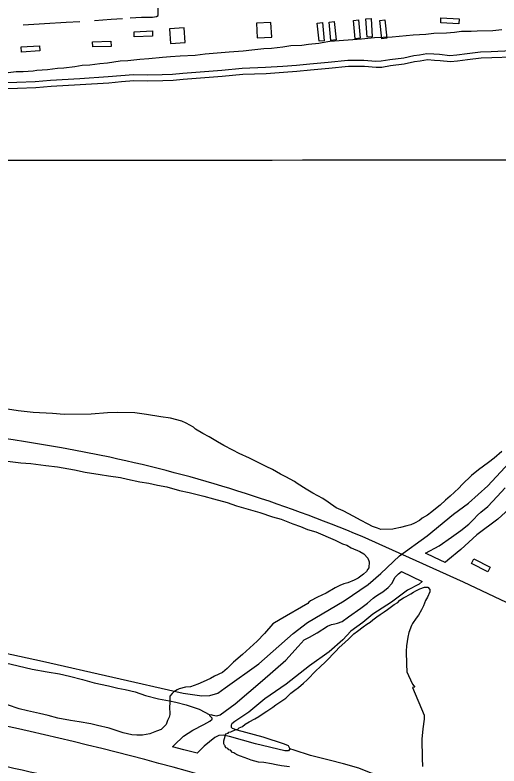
# Model space of a CAD drawing. Extents: x 3297716 to 3335574, y 688621 to 713991.
# Drawn here: x 3312627 to 3313946, y 707510 to 709557 of the extents above; entities that cross this region are included whole.
import ezdxf

# ---------------------------------------------------------------- set-up
doc = ezdxf.new("R2010")
doc.units = 0
for name, color, linetype in [('V-BLDG-OTLN', 7, 'Continuous'), ('V-DTCH-CNTR', 7, 'Continuous'), ('V-GRID-MAJR', 7, 'Continuous'), ('V-ROAD-CNTR', 7, 'Continuous'), ('V-SITE-VEGE', 7, 'Continuous'), ('V-TOPO-SHOR', 7, 'Continuous')]:
    doc.layers.add(name, color=color, linetype=linetype)

msp = doc.modelspace()

# ---------------------------------------------------------------- linework, layer by layer
at = {"layer": 'V-BLDG-OTLN'}
for points in [[(3313325.0226949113, 709537.1750318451), (3313285.0947747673, 709534.7930366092), (3313287.4767700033, 709494.8641164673), (3313327.4056901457, 709497.2461117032)], [(3313464.979032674, 709536.774899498), (3313469.8710228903, 709487.0149990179), (3313455.938050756, 709485.6450017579), (3313451.0470605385, 709535.4049022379)], [(3313497.38096787, 709539.1048948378), (3313502.209958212, 709489.33899437), (3313488.274986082, 709487.9869970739), (3313483.446995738, 709537.752897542)], [(3313563.5818354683, 709543.696885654), (3313568.081826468, 709493.8999852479), (3313554.138854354, 709492.6399877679), (3313549.637863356, 709542.4368881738)], [(3313597.6357673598, 709547.3238783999), (3313600.831760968, 709497.426978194), (3313586.859788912, 709496.5319799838), (3313583.6637953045, 709546.429880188)], [(3313635.6646913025, 709543.781885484), (3313640.716681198, 709494.037984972), (3313626.7887090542, 709492.6239877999), (3313621.736719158, 709542.3678883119)], [(3313837.361287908, 709532.865907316), (3313787.44038775, 709535.672901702), (3313788.2263861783, 709549.6508737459), (3313838.147286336, 709546.84387936)], [(3313002.469957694, 709499.7779734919), (3312952.5090576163, 709497.794977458), (3312951.9540587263, 709511.7839494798), (3313001.913958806, 709513.7659455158)], [(3313088.6477853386, 709521.8149294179), (3313048.7198651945, 709519.432934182), (3313051.1018604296, 709479.50401404), (3313091.030780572, 709481.8860092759)], [(3312695.3655719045, 709459.2520545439), (3312645.450671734, 709456.3260603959), (3312644.6316733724, 709470.302032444), (3312694.545573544, 709473.228026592)], [(3312889.3041840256, 709471.7640295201), (3312839.3222839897, 709470.436032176), (3312838.950284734, 709484.432004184), (3312888.9321847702, 709485.7600015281)], [(3313877.65520732, 708074.2338245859), (3313922.543117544, 708052.209868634), (3313916.376129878, 708039.6408937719), (3313871.489219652, 708061.6658497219)]]:
    msp.add_lwpolyline(points, close=True, dxfattribs=at)
at = {"layer": 'V-DTCH-CNTR'}
msp.add_lwpolyline([(3312375.143, 707866.74), (3312701.972, 707795.2930000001), (3313086.055, 707708.79), (3313136.617, 707700.745), (3313158.598, 707702.2880000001), (3313180.007, 707708.642), (3313200.24, 707723.257), (3313292.291, 707788.308), (3313385.449, 707871.164), (3313424.555, 707901.107), (3313524.704, 707960.483), (3313589.511, 708004.226), (3313624.505, 708034.2660000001), (3313675.312, 708083.076), (3313750.656, 708137.547), (3313821.986, 708196.224), (3313863.151, 708226.121), (3313915.698, 708273.581), (3313974.1010000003, 708336.6780000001)], dxfattribs=at)
at = {"layer": 'V-GRID-MAJR'}
msp.add_spline([(3301840.245, 709153.404), (3307091.973, 709156.841), (3312343.699, 709161.042), (3317595.4250000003, 709166.008), (3322847.151, 709171.736), (3328098.875, 709178.229), (3333350.598, 709185.486), (3333350.599, 709185.486)], degree=3, dxfattribs=at)
at = {"layer": 'V-ROAD-CNTR'}
msp.add_lwpolyline([(3315511.15194032, 707251.1694707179), (3315140.326681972, 707421.0111310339), (3314659.85364292, 707639.061694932), (3314185.5115916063, 707852.0642689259), (3313849.46026371, 708010.777951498), (3313573.16081631, 708135.4147022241)], dxfattribs=at)
for centre, radius, start, end in [((3312028.578402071, 704329.2838832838), 4112.571573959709, 77.97044664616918, 85.41876053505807), ((3312069.059870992, 704552.614577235), 3885.7143988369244, 67.2267719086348, 77.86791357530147), ((3310557.3651480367, 698351.4123538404), 9490.355944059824, 73.74764590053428, 81.51969312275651), ((3304907.9551975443, 672959.4562734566), 35395.1258465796, 76.59548540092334, 77.77707151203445)]:
    msp.add_arc(centre, radius, start, end, dxfattribs=at)
at = {"layer": 'V-SITE-VEGE'}
for points in [[(3312578.819, 709397.2880000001), (3312630.859, 709403.1950000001), (3312649.256, 709403.479), (3312676.832, 709404.9230000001), (3312687.019, 709407.125), (3312715.617, 709408.585), (3312743.167, 709412.0750000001), (3312760.522, 709413.363), (3312790.109, 709416.881), (3312810.501, 709420.26), (3312830.926, 709421.594), (3312858.469, 709425.084), (3312879.914, 709426.435), (3312913.559, 709432.061), (3312935.005, 709433.4130000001), (3312967.661, 709436.98), (3312992.171, 709438.377), (3313028.914, 709442.006), (3313051.366, 709444.394), (3313077.921, 709445.826), (3313118.7830000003, 709447.4720000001), (3313145.306, 709450.946), (3313210.631, 709457.059), (3313249.435, 709459.697), (3313272.907, 709462.101), (3313305.562, 709465.669), (3313325.985, 709467.002), (3313357.616, 709470.5530000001), (3313379.032, 709473.949), (3313408.6520000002, 709475.425), (3313427.017, 709477.752), (3313455.599, 709480.232), (3313464.7660000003, 709482.417), (3313485.157, 709485.796), (3313548.455, 709490.855), (3313571.943, 709492.237), (3313606.643, 709495.836), (3313631.153, 709497.235), (3313655.68, 709497.607), (3313712.83, 709503.598), (3313746.54, 709505.136), (3313768.99, 709507.524), (3313803.72, 709509.078), (3313825.164, 709510.43), (3313844.551, 709512.7710000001), (3313870.1, 709513.162), (3313886.434, 709514.436), (3313929.356, 709515.091), (3313953.848, 709517.512)], [(3313421.08, 708264.334), (3313396.303, 708280.311), (3313389.069, 708285.31), (3313365.362, 708298.235), (3313350.946, 708305.17), (3313329.2800000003, 708318.125), (3313311.782, 708326.035), (3313266.458, 708348.849), (3313238.66, 708361.715), (3313221.148, 708370.644), (3313196.416, 708383.5530000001), (3313178.887, 708393.506), (3313156.185, 708407.469), (3313139.6950000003, 708416.417), (3313119.0670000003, 708428.367), (3313113.88, 708433.397), (3313094.29, 708444.341), (3313081.933, 708450.285), (3313051.149, 708457.9890000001), (3313024.517, 708461.67), (3312985.572, 708468.229), (3312953.8140000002, 708472.856), (3312907.812, 708473.171), (3312879.197, 708472.733), (3312835.302, 708468.993), (3312761.722, 708467.867), (3312729.994, 708470.4450000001), (3312676.791, 708473.718), (3312635.835, 708478.203), (3312594.849, 708484.73)], [(3313954.096, 708367.566), (3313932.918, 708348.841), (3313917.761, 708337.366), (3313890.467, 708317.525), (3313871.2830000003, 708301.899), (3313846.111, 708276.981), (3313837.055, 708267.642), (3313812.86, 708245.806), (3313800.767, 708234.376), (3313785.64, 708220.857), (3313777.559, 708214.601), (3313763.423, 708203.14), (3313751.301, 708193.754), (3313737.1210000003, 708185.36), (3313730.061, 708179.117), (3313715.863, 708171.7440000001), (3313705.707, 708167.501), (3313695.534, 708164.279), (3313678.224, 708159.925), (3313660.898, 708156.593), (3313656.827, 708155.508), (3313624.122, 708155.006), (3313614.882, 708157.933), (3313601.517, 708162.838), (3313590.181, 708168.797), (3313568.548, 708179.709), (3313551.017, 708189.662), (3313522.153, 708205.5750000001), (3313502.61, 708213.454), (3313480.9, 708229.475), (3313466.437, 708239.476), (3313438.625, 708253.359), (3313421.08, 708264.334)], [(3312600.106, 708341.706), (3312643.122, 708336.232), (3312670.7460000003, 708334.61), (3312711.718, 708329.105), (3312743.46, 708325.502), (3312789.5870000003, 708317.009), (3312818.296, 708311.318), (3312859.285, 708304.791), (3312881.829, 708301.047), (3312914.609, 708296.439), (3312934.1040000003, 708291.626), (3312967.937, 708284.9890000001), (3312992.5270000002, 708281.278), (3313016.127, 708275.506), (3313040.7290000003, 708270.7710000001), (3313075.633, 708261.084), (3313102.296, 708255.36), (3313142.31, 708245.753), (3313167.984, 708237.969), (3313205.952, 708228.329), (3313230.62, 708219.508), (3313294.278, 708201.062), (3313329.21, 708189.331), (3313352.826, 708182.537), (3313384.707, 708169.737), (3313405.257, 708162.897), (3313424.799, 708155.018), (3313447.39, 708148.211), (3313499.87, 708125.503), (3313519.443, 708115.582), (3313531.772, 708111.683), (3313543.12, 708104.701), (3313566.7830000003, 708094.8420000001), (3313578.133, 708087.86), (3313588.524, 708076.779), (3313592.77, 708066.6190000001), (3313591.998, 708050.253), (3313588.9930000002, 708046.118), (3313585.002, 708039.9230000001), (3313576.934, 708032.644), (3313562.785, 708022.208), (3313551.6210000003, 708016.924), (3313534.357, 708009.504), (3313523.162, 708006.2660000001), (3313513.006, 708002.023), (3313499.815, 707995.686), (3313475.507, 707981.004), (3313452.16, 707970.424), (3313432.901, 707959.907), (3313427.838, 707956.764), (3313425.856, 707952.643), (3313349.852, 707909.5700000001), (3313329.602, 707896.993), (3313307.512, 707871.1), (3313287.384, 707850.348), (3313247.057, 707813.955), (3313222.841, 707793.139), (3313205.737, 707775.501), (3313192.607, 707765.077), (3313171.303, 707754.53), (3313160.156, 707748.224), (3313139.842, 707739.735), (3313125.629, 707733.386)], [(3313693.369, 707972.079), (3313706.544, 707979.433), (3313713.634, 707983.632), (3313719.705, 707987.811), (3313730.866, 707993.093), (3313743.068, 707997.3690000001), (3313752.2660000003, 707997.511), (3313757.47, 707991.459), (3313757.578, 707984.305), (3313751.666, 707969.904), (3313745.6750000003, 707960.612), (3313740.785, 707946.2270000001), (3313734.811, 707935.9130000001), (3313726.8540000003, 707921.481), (3313720.847, 707913.213), (3313710.847, 707898.746), (3313707.875, 707892.567), (3313701.004, 707874.064), (3313698.1410000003, 707860.731), (3313694.414, 707837.165), (3313693.611, 707822.843), (3313694.16, 707787.0750000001), (3313695.495, 707766.65), (3313699.739, 707756.4940000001), (3313710.319, 707733.147), (3313716.575, 707725.0650000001), (3313710.46, 707723.949), (3313742.276, 707648.796)], [(3313375.44, 707507.224), (3313353.932, 707509.962), (3313339.575, 707512.807), (3313326.245, 707515.67), (3313305.744, 707519.444), (3313291.423, 707520.247), (3313270.89, 707526.0650000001), (3313261.645, 707528.99), (3313242.103, 707536.868), (3313234.9020000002, 707539.824), (3313226.663, 707543.787), (3313223.566, 707545.783), (3313220.484, 707546.758), (3313214.258, 707552.796), (3313210.154, 707553.756), (3313207.029, 707557.797), (3313202.91, 707559.779), (3313199.795, 707562.796), (3313199.765, 707564.84), (3313198.7120000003, 707566.868), (3313196.6210000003, 707569.903), (3313196.4960000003, 707578.078), (3313198.429, 707585.263), (3313202.329, 707597.59), (3313208.43, 707599.728), (3313210.443, 707601.802), (3313215.536, 707602.902), (3313219.591, 707605.01), (3313225.69, 707607.148), (3313229.7490000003, 707609.253), (3313234.843, 707610.353), (3313237.861, 707613.466), (3313246.998, 707617.6950000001), (3313255.079, 707623.954), (3313265.202, 707630.241), (3313281.429, 707638.666), (3313291.556, 707644.954), (3313303.6920000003, 707653.318), (3313313.818, 707659.605), (3313330.0130000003, 707670.077), (3313338.095, 707676.333), (3313365.4050000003, 707695.15), (3313379.507, 707708.655), (3313389.602, 707716.986), (3313399.713, 707724.299), (3313413.846, 707735.758), (3313423.924, 707745.111), (3313448.076, 707770.015), (3313458.1550000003, 707779.368), (3313474.27, 707794.947), (3313501.4390000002, 707822.964), (3313510.481, 707833.3250000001), (3313526.627, 707846.862), (3313536.708, 707856.213), (3313550.81, 707869.718), (3313560.919, 707877.029), (3313576.062, 707889.5260000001), (3313586.171, 707896.835), (3313595.291, 707902.086), (3313602.35, 707908.329), (3313613.467, 707916.676), (3313622.568, 707922.949), (3313633.701, 707930.275), (3313642.804, 707936.5480000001), (3313660.995, 707950.1140000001), (3313671.136, 707955.379), (3313676.1520000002, 707961.591), (3313686.2770000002, 707967.878), (3313693.369, 707972.079)], [(3313125.629, 707733.386), (3313105.301, 707725.919), (3313092.0300000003, 707724.693), (3313074.72, 707720.339), (3313069.657, 707717.1950000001), (3313060.537, 707711.944), (3313055.491, 707707.7760000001), (3313049.47, 707700.532), (3313049.781, 707680.091), (3313048.884, 707671.9010000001), (3313049.2120000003, 707650.4400000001), (3313047.281, 707643.256), (3313043.3340000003, 707633.995), (3313039.418, 707622.692), (3313034.37, 707618.5260000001), (3313025.316, 707609.187), (3313013.114, 707604.911), (3312994.829, 707597.4770000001), (3312974.437, 707594.098), (3312959.108, 707593.8640000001), (3312945.806, 707594.679), (3312922.2090000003, 707600.455), (3312884.1920000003, 707613.159), (3312852.403, 707619.8250000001), (3312833.93, 707624.654), (3312802.156, 707630.2980000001), (3312778.589, 707634.028), (3312743.73, 707640.649), (3312718.075, 707647.409), (3312694.478, 707653.181), (3312661.667, 707659.835), (3312639.09, 707665.62), (3312607.235, 707676.378)], [(3313742.276, 707648.796), (3313742.45, 707637.554), (3313738.767, 707610.922), (3313736.126, 707583.28), (3313736.924, 707531.1630000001), (3313738.29, 707508.694)]]:
    msp.add_lwpolyline(points, dxfattribs=at)
at = {"layer": 'V-TOPO-SHOR'}
for points in [[(3312940.994, 709549.495), (3312972.383, 709550.9), (3313002.0810000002, 709551.177), (3313007.943, 709552.014), (3313013.3170000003, 709552.86), (3313017.278, 709555.689), (3313017.495, 709578.186)], [(3312649.272, 709530.207), (3312707.538, 709533.879), (3312767.014, 709537.838), (3312804.216, 709539.382)], [(3312843.986, 709542.037), (3312889.867, 709546.153), (3312919.952, 709547.941)], [(3312565.059, 709373.675), (3312632.725, 709374.035), (3312682.4250000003, 709376.278), (3312724.364, 709379.675), (3312803.808, 709384.14), (3312881.3170000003, 709389.135), (3312915.9590000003, 709392.705), (3312950.093, 709395.31), (3312988.026, 709393.936), (3313028.46, 709395.42), (3313056.71, 709396.2170000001), (3313084.519, 709398.974), (3313131.81, 709402.2440000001), (3313190.821, 709407.188), (3313246.438, 709412.697), (3313310.248, 709414.608), (3313357.538, 709417.881), (3313394.103, 709420.43), (3313430.703, 709424.438), (3313480.934, 709428.6140000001), (3313534.606, 709434.171), (3313548.725, 709434.326), (3313577.926, 709434.13), (3313610.475, 709431.4180000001), (3313625.091, 709432.049), (3313649.042, 709436.354), (3313686.625, 709440.827), (3313714.515, 709446.987), (3313729.654, 709449.066), (3313749.6890000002, 709452.49), (3313769.127, 709451.06), (3313784.196, 709450.221), (3313812.829, 709446.628), (3313831.857, 709448.615), (3313859.204, 709452.355), (3313895.8140000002, 709456.85), (3313925.037, 709457.626), (3313980.5870000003, 709460.2170000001)], [(3312566.617, 709357.09), (3312634.2830000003, 709357.4500000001), (3312683.984, 709359.691), (3312725.923, 709363.089), (3312805.367, 709367.5530000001), (3312882.875, 709372.55), (3312917.517, 709376.118), (3312951.649, 709378.725), (3312989.5840000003, 709377.349), (3313030.018, 709378.834), (3313058.268, 709379.632), (3313086.078, 709382.387), (3313133.366, 709385.66), (3313192.379, 709390.601), (3313247.997, 709396.113), (3313311.804, 709398.023), (3313359.097, 709401.294), (3313395.662, 709403.844), (3313432.262, 709407.8520000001), (3313482.4930000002, 709412.03), (3313536.165, 709417.584), (3313550.284, 709417.741), (3313579.484, 709417.5430000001), (3313612.0330000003, 709414.831), (3313626.65, 709415.462), (3313650.6010000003, 709419.769), (3313688.184, 709424.24), (3313716.074, 709430.402), (3313731.21, 709432.479), (3313751.248, 709435.903), (3313770.683, 709434.474), (3313785.753, 709433.634), (3313814.386, 709430.042), (3313833.416, 709432.03), (3313860.761, 709435.77), (3313897.373, 709440.265), (3313926.596, 709441.04), (3313982.144, 709443.63)], [(3314454.525, 709412.402), (3314451.279, 709356.99), (3314438.303, 709301.804), (3314419.6210000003, 709231.664), (3314380.815, 709112.837), (3314334.989, 708964.482), (3314308.9390000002, 708870.665), (3314281.293, 708771.044), (3314259.5330000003, 708694.1630000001), (3314227.043, 708595.629), (3314204.237, 708536.297), (3314158.841, 708447.8), (3314112.362, 708375.3910000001), (3314035.467, 708272.06), (3313994.063, 708229.224), (3313943.336, 708183.199), (3313886.342, 708139.755), (3313842.585, 708100.382), (3313806.841, 708070.555), (3313799.415, 708064.566)], [(3313799.415, 708064.566), (3313770.403, 708078.014), (3313745.808, 708089.734), (3313783.43, 708110.044), (3313817.0810000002, 708133.5920000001), (3313842.822, 708151.971), (3313864.1520000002, 708168.9940000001), (3313878.103, 708182.781), (3313887.608, 708193.754), (3313896.56, 708201.819), (3313915.909, 708217.427), (3313941.3680000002, 708244.5750000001), (3313963.345, 708268.3960000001)], [(3313123.696, 707544.966), (3313087.127, 707554.3200000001), (3313056.654, 707562.1140000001), (3313061.019, 707566.747), (3313086.412, 707590.975), (3313112.1180000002, 707607.895), (3313142.1580000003, 707622.7660000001), (3313157.953, 707632.129), (3313164.901, 707637.808), (3313164.9590000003, 707640.241), (3313161.145, 707643.737), (3313158.284, 707646.238), (3313158.764, 707649.113), (3313160.8200000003, 707650.559), (3313166.612, 707648.476), (3313177.767, 707646.754), (3313186.1040000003, 707649.48), (3313227.2120000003, 707679.667), (3313301.7, 707742.656), (3313365.79, 707798.101), (3313399.287, 707835.768), (3313415.276, 707853.403), (3313430.0640000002, 707861.331), (3313450.7800000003, 707873.013), (3313478.954, 707891.336), (3313490.257, 707895.938), (3313499.059, 707897.679), (3313505.916, 707899.465), (3313519.164, 707904.022), (3313536.489, 707916.2710000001), (3313570.139, 707939.819), (3313587.994, 707954.003), (3313603.4050000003, 707967.757), (3313610.8170000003, 707972.449), (3313620.7060000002, 707979.032), (3313630.086, 707984.653), (3313644.48, 707996.485), (3313654.4590000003, 708006.958), (3313663.626, 708024.2660000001), (3313672.126, 708033.801), (3313680.8680000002, 708040.361)], [(3313680.8680000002, 708040.361), (3313708.727, 708026.719), (3313736.779, 708012.6950000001), (3313728.415, 708005.711), (3313697.367, 707989.403), (3313653.284, 707956.8520000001), (3313602.379, 707923.973), (3313575.56, 707901.238), (3313542.872, 707877.181), (3313520.907, 707853.846), (3313483.148, 707821.147), (3313430.173, 707782.964), (3313366.208, 707732.868), (3313308.321, 707692.854), (3313264.645, 707656.885), (3313226.0810000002, 707631.507), (3313218.614, 707624.38), (3313216.589, 707621.019), (3313216.474, 707616.155), (3313219.313, 707612.681), (3313232.356, 707608.481)], [(3312601.626, 707791.181), (3312636.292, 707782.661), (3312674.25, 707773.697), (3312714.819, 707766.505), (3312748.451, 707760.946), (3312775.822, 707754.432), (3312811.214, 707745.529), (3312842.927, 707736.344), (3312882.019, 707728.821), (3312907.191, 707722.358), (3312927.2800000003, 707718.2170000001), (3312955.035, 707712.429), (3312982.6890000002, 707702.238), (3313018.811, 707693.317), (3313048.759, 707687.11), (3313065.565, 707683.78), (3313094.028, 707676.872), (3313110.414, 707671.35), (3313129.717, 707665.0260000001), (3313158.764, 707649.113)], [(3313232.356, 707608.481), (3313302.4960000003, 707589.801), (3313360.938, 707570.421), (3313372.024, 707565.78), (3313376.683, 707556.91), (3313372.6550000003, 707551.164), (3313362.4390000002, 707551.403), (3313283.057, 707570.3), (3313211.9790000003, 707590.463), (3313195.019, 707593.782), (3313183.323, 707593.082), (3313172.008, 707587.993), (3313143.221, 707564.332), (3313123.696, 707544.966)], [(3313865.049, 707321.54), (3313841.397, 707330.1680000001), (3313817.906, 707345.7660000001), (3313802.393, 707357.14), (3313789.105, 707369.563), (3313774.325, 707380.919), (3313765.43, 707392.872), (3313754.498, 707411.844), (3313746.134, 707430.758), (3313735.798, 707443.846), (3313715.549, 707456.7980000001), (3313671.484, 707471.41), (3313624.811, 707484.2490000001), (3313597.787, 707490.02), (3313564.718, 707504.008), (3313522.785, 707515.635), (3313483.744, 707525.359), (3313433.044, 707538.658), (3313388.2460000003, 707553.289), (3313376.683, 707556.91)]]:
    msp.add_lwpolyline(points, dxfattribs=at)

doc.saveas('drawing.dxf')
